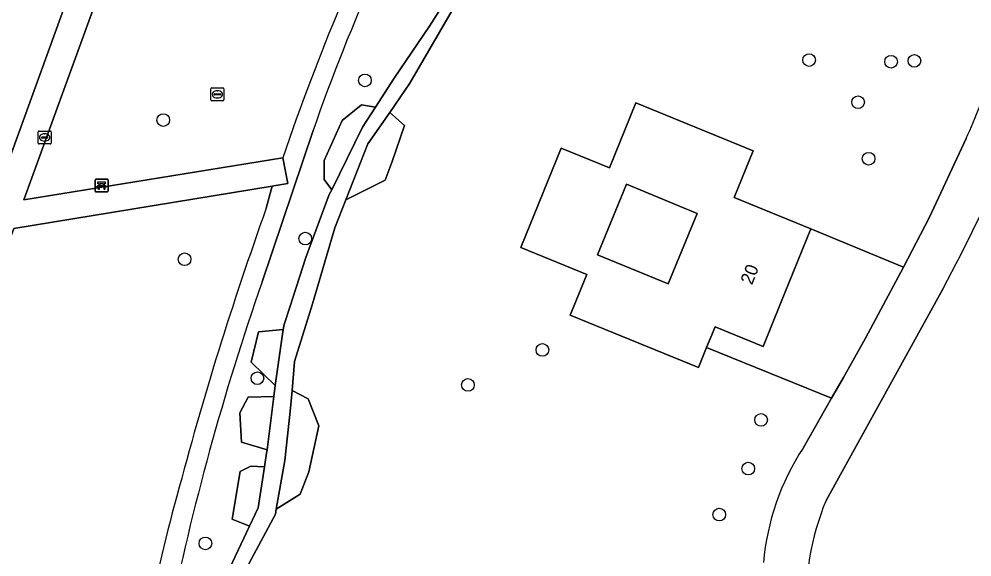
# Model space of a CAD drawing. Extents: x 156661 to 157576, y 383570 to 384425.
# Drawn here: x 156783.7 to 156857.2, y 384130.7 to 384172.2 of the extents above; entities that cross this region are included whole.
import ezdxf

# ---------------------------------------------------------------- set-up
doc = ezdxf.new("R2010")
doc.units = 0
for name, color, linetype in [('IMGEO_Bank', 7, 'Continuous'), ('IMGEO_Boom', 7, 'Continuous'), ('IMGEO_Erf', 7, 'Continuous'), ('IMGEO_Fietspad_open', 7, 'Continuous'), ('IMGEO_Groenvoorziening', 7, 'Continuous'), ('IMGEO_Kolk', 7, 'Continuous'), ('IMGEO_Pand', 7, 'Continuous'), ('IMGEO_Pand_nummerreeks', 7, 'Continuous'), ('IMGEO_Rijbaan_lokaal_gesloten', 7, 'Continuous'), ('IMGEO_Rioolput', 7, 'Continuous'), ('IMGEO_Voetpad_halfverhard', 7, 'Continuous'), ('IMGEO_Voetpad_open', 7, 'Continuous'), ('IMGEO_Waterloop', 7, 'Continuous')]:
    doc.layers.add(name, color=color, linetype=linetype)

msp = doc.modelspace()

# ---------------------------------------------------------------- linework, layer by layer
at = {"layer": 'IMGEO_Bank'}
for p, q in [((156789.545, 384158.938), (156789.545, 384159.779)), ((156789.545, 384159.779), (156789.545, 384158.938)), ((156789.62, 384159.863), (156790.461, 384159.863)), ((156790.461, 384159.863), (156789.62, 384159.863)), ((156790.545, 384159.788), (156790.545, 384158.947)), ((156790.545, 384158.947), (156790.545, 384159.788)), ((156790.47, 384158.863), (156789.629, 384158.863)), ((156789.629, 384158.863), (156790.47, 384158.863)), ((156790.242, 384159.261), (156789.849, 384159.261)), ((156789.854, 384159.369), (156789.854, 384159.475)), ((156789.898, 384159.475), (156789.898, 384159.369)), ((156790.186, 384159.481), (156789.904, 384159.481)), ((156789.904, 384159.363), (156790.186, 384159.363)), ((156790.192, 384159.369), (156790.192, 384159.475)), ((156790.236, 384159.475), (156790.236, 384159.369))]:
    msp.add_line(p, q, dxfattribs=at)
for points in [[(156789.848, 384159.481), (156789.762, 384159.481), (156789.762, 384159.642), (156790.325, 384159.642), (156790.325, 384159.481), (156790.242, 384159.481)], [(156789.792, 384159.261), (156789.65, 384159.261), (156789.762, 384159.363), (156789.848, 384159.363)], [(156789.842, 384159.254), (156789.842, 384159.047), (156789.799, 384159.047), (156789.799, 384159.254)], [(156790.242, 384159.363), (156790.325, 384159.363), (156790.437, 384159.261), (156790.298, 384159.261)], [(156790.292, 384159.254), (156790.292, 384159.047), (156790.248, 384159.047), (156790.248, 384159.254)]]:
    msp.add_lwpolyline(points, dxfattribs=at)
for centre, radius, start, end in [((156789.623, 384159.785), 0.0779, 92.4484, 184.28452), ((156789.623, 384159.785), 0.0779, 92.4484, 184.28452), ((156790.467, 384159.785), 0.0779, 2.4484, 94.28452), ((156790.467, 384159.785), 0.0779, 2.4484, 94.28452), ((156789.623, 384158.941), 0.0779, 182.4484, 274.28452), ((156789.623, 384158.941), 0.0779, 182.4484, 274.28452), ((156789.792, 384159.254), 0.00671, 2.89567, 87.10433), ((156789.849, 384159.254), 0.00671, 92.89567, 177.10433), ((156789.847, 384159.474), 0.00671, 2.89567, 87.10433), ((156789.847, 384159.37), 0.00671, 272.89567, 357.10433), ((156789.904, 384159.474), 0.00671, 92.89567, 177.10433), ((156789.904, 384159.37), 0.00671, 182.89567, 267.10433), ((156790.186, 384159.474), 0.00671, 2.89567, 87.10433), ((156790.186, 384159.37), 0.00671, 272.89567, 357.10433), ((156790.243, 384159.474), 0.00671, 92.89567, 177.10433), ((156790.243, 384159.37), 0.00671, 182.89567, 267.10433), ((156790.241, 384159.254), 0.00671, 2.89567, 87.10433), ((156790.298, 384159.254), 0.00671, 92.89567, 177.10433), ((156790.467, 384158.941), 0.0779, 272.4484, 4.28452), ((156790.467, 384158.941), 0.0779, 272.4484, 4.28452)]:
    msp.add_arc(centre, radius, start, end, dxfattribs=at)
at = {"layer": 'IMGEO_Boom'}
for centre in [(156844.648, 384169.051), (156850.973, 384168.919), (156852.772, 384168.987), (156810.367, 384167.481), (156848.426, 384165.795), (156794.802, 384164.414), (156849.235, 384161.426), (156805.76, 384155.263), (156796.451, 384153.666), (156824.062, 384146.674), (156802.065, 384144.492), (156818.318, 384143.968), (156840.942, 384141.274), (156839.944, 384137.513), (156837.712, 384133.959), (156798.059, 384131.742)]:
    msp.add_circle(centre, 0.489, dxfattribs=at)
at = {"layer": 'IMGEO_Erf'}
for points in [[(156836.005, 384157.212), (156830.556, 384159.455), (156828.313, 384154.006), (156833.763, 384151.763)], [(156851.936, 384153.054), (156844.783, 384156.013), (156842.447, 384150.269), (156841.097, 384146.948), (156837.382, 384148.459), (156836.731, 384146.86), (156846.369, 384142.937), (156847.291, 384144.543), (156848.989, 384147.571)]]:
    msp.add_lwpolyline(points, close=True, dxfattribs=at)
msp.add_lwpolyline([(156854.995, 384151.422), (156845.957, 384135.061)], dxfattribs=at)
for centre, radius, start, end in [((156700.922, 384232.989), 174.332, 332.10301, 335.87805), ((156864.498, 384127.333), 20.087, 157.37322, 183.71037)]:
    msp.add_arc(centre, radius, start, end, dxfattribs=at)
at = {"layer": 'IMGEO_Fietspad_open'}
msp.add_lwpolyline([(156765.945, 384114.759), (156778.633, 384149.604), (156781.915, 384158.669), (156797.885, 384202.753)], dxfattribs=at)
at = {"layer": 'IMGEO_Groenvoorziening'}
for points in [[(156813.755, 384184.708), (156799.42, 384200.59), (156784.051, 384158.265), (156804.034, 384161.508)], [(156818.415, 384175.166), (156813.843, 384167.26), (156812.277, 384165.004), (156813.426, 384164.002), (156812.477, 384161.225), (156811.915, 384159.779), (156808.898, 384158.258), (156808.049, 384156.096), (156806.328, 384150.229), (156804.93, 384145.785), (156804.743, 384143.542), (156805.981, 384142.907), (156806.807, 384140.817), (156806.034, 384137.271), (156805.363, 384135.548), (156803.52, 384134.378), (156803.451, 384133.987), (156801.041, 384129.502)], [(156798.107, 384125.917), (156800.34, 384130.718), (156801.456, 384133.079), (156800.122, 384133.614), (156800.735, 384137.294), (156801.559, 384137.705), (156802.616, 384137.643), (156802.78, 384138.691), (156802.813, 384138.949), (156800.842, 384139.544), (156800.714, 384141.81), (156801.341, 384143.016), (156803.338, 384143.079), (156803.445, 384143.917), (156801.598, 384145.733), (156802.145, 384148.057), (156804.066, 384148.241), (156804.123, 384148.633), (156804.561, 384149.979), (156805.808, 384153.809), (156807.611, 384158.662), (156807.799, 384159.043), (156807.216, 384159.825), (156807.227, 384161.3), (156808.616, 384164.372), (156810.1, 384165.583), (156811.182, 384165.417), (156812.625, 384167.645), (156815.349, 384171.665), (156816.776, 384173.954)], [(156844.181, 384139.094), (156846.369, 384142.937), (156836.731, 384146.86), (156836.101, 384145.316), (156826.211, 384149.347), (156827.495, 384152.496), (156822.401, 384154.572), (156825.514, 384162.245), (156829.227, 384160.73), (156831.271, 384165.739), (156840.338, 384162.041), (156838.86, 384158.44), (156844.783, 384156.013), (156851.936, 384153.054), (156853.914, 384156.859), (156856.76, 384162.991)], [(156806.371, 384163.618), (156802.431, 384151.925)], [(156802.755, 384157.61), (156803.211, 384159.313), (156783.275, 384156.048), (156768.247, 384114.722), (156772.186, 384097.041), (156773.122, 384097.252), (156776.877, 384080.891), (156781.286, 384081.792), (156782.691, 384080.927), (156784.912, 384080.733), (156786.796, 384078.796), (156786.807, 384079.586)]]:
    msp.add_lwpolyline(points, dxfattribs=at)
for points in [[(156810.18, 384163.871), (156811.182, 384165.417), (156810.1, 384165.583), (156808.616, 384164.372), (156807.227, 384161.3), (156807.216, 384159.825), (156807.799, 384159.043)], [(156812.277, 384165.004), (156810.597, 384162.583), (156808.898, 384158.258), (156811.915, 384159.779), (156812.477, 384161.225), (156813.426, 384164.002)], [(156804.066, 384148.241), (156802.145, 384148.057), (156801.598, 384145.733), (156803.445, 384143.917), (156803.493, 384144.297)], [(156804.743, 384143.542), (156804.63, 384142.189), (156804.184, 384138.14), (156803.52, 384134.378), (156805.363, 384135.548), (156806.034, 384137.271), (156806.807, 384140.817), (156805.981, 384142.907)], [(156803.338, 384143.079), (156801.341, 384143.016), (156800.714, 384141.81), (156800.842, 384139.544), (156802.813, 384138.949)], [(156802.616, 384137.643), (156801.559, 384137.705), (156800.735, 384137.294), (156800.122, 384133.614), (156801.456, 384133.079), (156802.123, 384134.492)]]:
    msp.add_lwpolyline(points, close=True, dxfattribs=at)
for centre, radius, start, end in [((156948.827, 384114.152), 150.8, 150.81819, 160.85094), ((156974.026, 384103.917), 179.483, 153.24763, 161.28416), ((156824.03, 384178.186), 36.085, 335.09667, 343.72952), ((157049.817, 384068.751), 262.556, 160.21819, 165.30099), ((156990.865, 384086.149), 199.584, 160.75765, 168.58605), ((156860.109, 384128.64), 19.052, 146.72015, 175.10267), ((156888.14, 384109.263), 95.909, 164.20283, 170.57996)]:
    msp.add_arc(centre, radius, start, end, dxfattribs=at)
at = {"layer": 'IMGEO_Kolk'}
for p, q in [((156785.148, 384162.645), (156785.148, 384163.497)), ((156785.223, 384163.571), (156786.075, 384163.571)), ((156785.636, 384163.351), (156785.661, 384163.351)), ((156786.149, 384163.497), (156786.149, 384162.645)), ((156786.075, 384162.571), (156785.223, 384162.571)), ((156785.407, 384163.065), (156785.407, 384163.077)), ((156785.845, 384163.028), (156785.447, 384163.028)), ((156785.45, 384163.114), (156785.848, 384163.114)), ((156785.659, 384162.791), (156785.634, 384162.791)), ((156785.891, 384163.077), (156785.891, 384163.065))]:
    msp.add_line(p, q, dxfattribs=at)
for points in [[(156785.148, 384162.645), (156785.148, 384163.497)], [(156785.223, 384163.571), (156786.075, 384163.571)], [(156786.149, 384163.497), (156786.149, 384162.645)], [(156786.075, 384162.571), (156785.223, 384162.571)]]:
    msp.add_lwpolyline(points, dxfattribs=at)
for centre, radius, start, end in [((156785.225, 384163.495), 0.0765, 91.55205, 178.44795), ((156785.225, 384163.495), 0.0765, 91.55205, 178.44795), ((156786.073, 384163.495), 0.0765, 1.55205, 88.44795), ((156786.073, 384163.495), 0.0765, 1.55205, 88.44795), ((156785.225, 384162.647), 0.0765, 181.55205, 268.44795), ((156785.225, 384162.647), 0.0765, 181.55205, 268.44795), ((156785.447, 384163.074), 0.0403, 85.87752, 175.75265), ((156785.444, 384163.064), 0.0366, 178.93798, 274.71019), ((156785.848, 384163.071), 0.043, 264.86636, 352.45326), ((156785.852, 384163.076), 0.0386, 1.73085, 96.63898), ((156786.073, 384162.647), 0.0765, 271.55205, 358.44795), ((156786.073, 384162.647), 0.0765, 271.55205, 358.44795)]:
    msp.add_arc(centre, radius, start, end, dxfattribs=at)
for centre, major_axis, ratio, start_param, end_param in [((156785.635, 384163.071), (-0.387, 0.002), 0.722429, 4.712389, 7.853982), ((156785.66, 384163.071), (-0.39, 0.002), 0.717154, 1.570796, 4.712389)]:
    msp.add_ellipse(centre, major_axis=major_axis, ratio=ratio, start_param=start_param, end_param=end_param, dxfattribs=at)
at = {"layer": 'IMGEO_Pand'}
for points in [[(156842.447, 384150.269), (156844.783, 384156.013), (156838.86, 384158.44), (156840.338, 384162.041), (156831.271, 384165.739), (156829.227, 384160.73), (156825.514, 384162.245), (156822.401, 384154.572), (156827.495, 384152.496), (156826.211, 384149.347), (156836.101, 384145.316), (156836.731, 384146.86), (156837.382, 384148.459), (156841.097, 384146.948)], [(156833.763, 384151.763), (156828.313, 384154.006), (156830.556, 384159.455), (156836.005, 384157.212)]]:
    msp.add_lwpolyline(points, close=True, dxfattribs=at)
at = {"layer": 'IMGEO_Rijbaan_lokaal_gesloten'}
for points in [[(156856.76, 384162.991), (156853.914, 384156.859), (156851.936, 384153.054), (156848.989, 384147.571), (156847.291, 384144.543), (156846.369, 384142.937), (156844.181, 384139.094)], [(156845.957, 384135.061), (156854.995, 384151.422)]]:
    msp.add_lwpolyline(points, dxfattribs=at)
for centre, radius, start, end in [((156824.03, 384178.186), 36.085, 335.09667, 343.72952), ((156700.922, 384232.989), 174.332, 332.10301, 335.87805), ((156860.109, 384128.64), 19.052, 146.72015, 175.10267), ((156864.498, 384127.333), 20.087, 157.37322, 183.71037)]:
    msp.add_arc(centre, radius, start, end, dxfattribs=at)
at = {"layer": 'IMGEO_Rioolput'}
for p, q in [((156798.551, 384166.903), (156799.403, 384166.903)), ((156798.476, 384165.977), (156798.476, 384166.829)), ((156798.735, 384166.397), (156798.735, 384166.409)), ((156799.173, 384166.36), (156798.775, 384166.36)), ((156798.778, 384166.446), (156799.176, 384166.446)), ((156798.964, 384166.683), (156798.989, 384166.683)), ((156799.219, 384166.409), (156799.219, 384166.397)), ((156799.477, 384166.829), (156799.477, 384165.977)), ((156799.403, 384165.903), (156798.551, 384165.903)), ((156798.987, 384166.123), (156798.962, 384166.123))]:
    msp.add_line(p, q, dxfattribs=at)
for points in [[(156798.551, 384166.903), (156799.403, 384166.903)], [(156798.476, 384165.977), (156798.476, 384166.829)], [(156799.477, 384166.829), (156799.477, 384165.977)], [(156799.403, 384165.903), (156798.551, 384165.903)]]:
    msp.add_lwpolyline(points, dxfattribs=at)
for centre, radius, start, end in [((156798.553, 384166.827), 0.0765, 91.55205, 178.44795), ((156798.553, 384166.827), 0.0765, 91.55205, 178.44795), ((156799.401, 384166.827), 0.0765, 1.55205, 88.44795), ((156799.401, 384166.827), 0.0765, 1.55205, 88.44795), ((156798.775, 384166.406), 0.0403, 85.87752, 175.75265), ((156798.772, 384166.396), 0.0366, 178.93798, 274.71019), ((156799.176, 384166.403), 0.043, 264.86636, 352.45326), ((156799.18, 384166.408), 0.0386, 1.73085, 96.63898), ((156798.553, 384165.979), 0.0765, 181.55205, 268.44795), ((156798.553, 384165.979), 0.0765, 181.55205, 268.44795), ((156799.401, 384165.979), 0.0765, 271.55205, 358.44795), ((156799.401, 384165.979), 0.0765, 271.55205, 358.44795)]:
    msp.add_arc(centre, radius, start, end, dxfattribs=at)
for centre, major_axis, ratio, start_param, end_param in [((156798.963, 384166.403), (-0.387, 0.002), 0.722429, 4.712389, 7.853982), ((156798.988, 384166.403), (-0.39, 0.002), 0.717154, 1.570796, 4.712389)]:
    msp.add_ellipse(centre, major_axis=major_axis, ratio=ratio, start_param=start_param, end_param=end_param, dxfattribs=at)
at = {"layer": 'IMGEO_Voetpad_halfverhard'}
for points in [[(156802.431, 384151.925), (156806.371, 384163.618)], [(156804.034, 384161.508), (156804.417, 384159.527), (156803.344, 384159.335), (156803.211, 384159.313), (156802.755, 384157.61)]]:
    msp.add_lwpolyline(points, dxfattribs=at)
for centre, radius, start, end in [((156948.827, 384114.152), 150.8, 150.81819, 160.85094), ((156974.026, 384103.917), 179.483, 153.24763, 161.28416), ((157049.817, 384068.751), 262.556, 160.21819, 165.30099), ((156990.865, 384086.149), 199.584, 160.75765, 168.58605), ((156888.14, 384109.263), 95.909, 164.20283, 170.57996)]:
    msp.add_arc(centre, radius, start, end, dxfattribs=at)
at = {"layer": 'IMGEO_Voetpad_open'}
for points in [[(156831.476, 384295.664), (156797.885, 384202.753), (156781.915, 384158.669), (156778.633, 384149.604), (156765.945, 384114.759)], [(156768.247, 384114.722), (156783.275, 384156.048), (156803.211, 384159.313), (156803.344, 384159.335), (156804.417, 384159.527), (156804.034, 384161.508), (156784.051, 384158.265), (156799.42, 384200.59), (156813.755, 384184.708), (156815.262, 384186.036), (156814.804, 384186.583), (156800.216, 384202.772), (156824.508, 384269.917), (156831.616, 384229.116), (156833.596, 384229.48), (156833.252, 384231.321)]]:
    msp.add_lwpolyline(points, dxfattribs=at)
at = {"layer": 'IMGEO_Waterloop'}
for points in [[(156801.041, 384129.502), (156803.451, 384133.987), (156803.52, 384134.378), (156804.184, 384138.14), (156804.63, 384142.189), (156804.743, 384143.542), (156804.93, 384145.785), (156806.328, 384150.229), (156808.049, 384156.096), (156808.898, 384158.258), (156810.597, 384162.583), (156812.277, 384165.004), (156813.843, 384167.26), (156818.415, 384175.166)], [(156816.776, 384173.954), (156815.349, 384171.665), (156812.625, 384167.645), (156811.182, 384165.417), (156810.18, 384163.871), (156807.799, 384159.043), (156807.611, 384158.662), (156805.808, 384153.809), (156804.561, 384149.979), (156804.123, 384148.633), (156804.066, 384148.241), (156803.493, 384144.297), (156803.445, 384143.917), (156803.338, 384143.079), (156802.813, 384138.949), (156802.78, 384138.691), (156802.616, 384137.643), (156802.123, 384134.492), (156801.456, 384133.079), (156800.34, 384130.718), (156798.107, 384125.917)]]:
    msp.add_lwpolyline(points, dxfattribs=at)

# ---------------------------------------------------------------- texts
at = {"layer": 'IMGEO_Pand_nummerreeks'}
msp.add_text('20', height=1, rotation=68.37518, dxfattribs=at).set_placement((156840.237, 384151.636))

doc.saveas('drawing.dxf')
